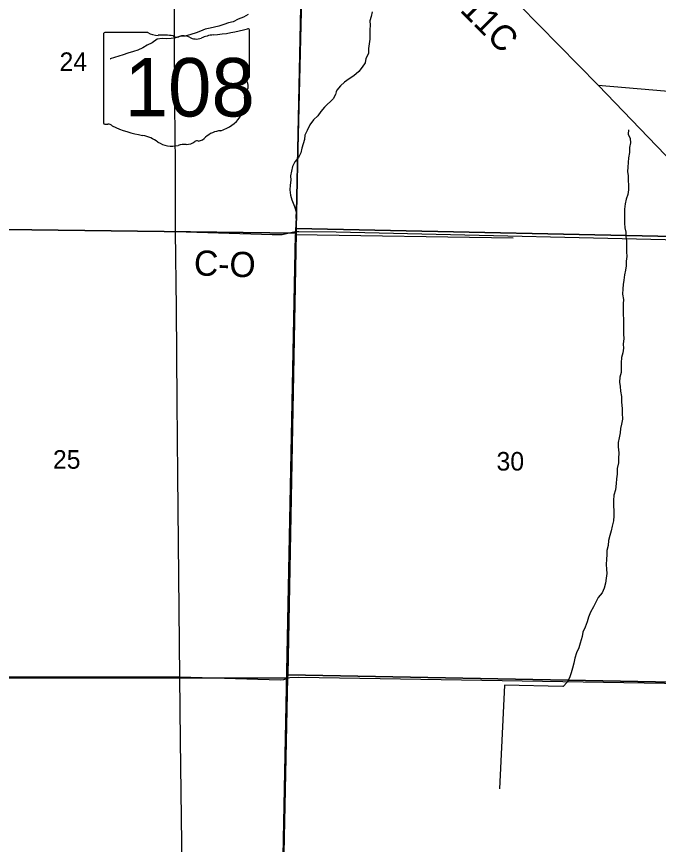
# Model space of a CAD drawing. Extents: x -6.2 to 37.4, y 0.2 to 22.2.
# Drawn here: x 2.577 to 3.302, y 15.692 to 16.626 of the extents above; entities that cross this region are included whole.
import ezdxf

# ---------------------------------------------------------------- set-up
doc = ezdxf.new("R2010")
doc.units = 0
for name, color, linetype in [('GM_X_County_Road', 7, 'Continuous'), ('GM_X_County_Road_Text', 7, 'Continuous'), ('GM_X_Minor_River', 7, 'Continuous'), ('GM_X_Rail_Line', 7, 'Continuous'), ('GM_X_Section', 7, 'Continuous'), ('GM_X_Section_Text', 7, 'Continuous'), ('GM_X_State_Location', 7, 'Continuous'), ('GM_X_State_Route', 7, 'Continuous'), ('GM_X_State_Shield', 7, 'Continuous'), ('GM_X_Township', 7, 'Continuous'), ('GM_X_Township_Road', 7, 'Continuous')]:
    doc.layers.add(name, color=color, linetype=linetype)

msp = doc.modelspace()

# ---------------------------------------------------------------- linework, layer by layer
at = {"layer": 'GM_X_County_Road'}
for points in [[(3.14494, 16.63865), (3.23392, 16.54864), (3.36628, 16.41088)], [(2.75679, 16.38334), (2.86608, 16.37992), (2.87728, 16.37997), (2.89193, 16.38358), (2.89311, 16.38358), (2.89611, 16.38355)], [(2.89611, 16.38355), (2.93823, 16.3832), (3.39013, 16.37262), (3.40355, 16.3726)]]:
    msp.add_lwpolyline(points, dxfattribs=at)
at = {"layer": 'GM_X_Minor_River'}
for points in [[(2.83896, 16.62806), (2.83379, 16.62513), (2.82768, 16.62278), (2.82195, 16.62005), (2.81681, 16.61883), (2.81128, 16.61685), (2.80576, 16.61507), (2.801, 16.61383), (2.79586, 16.61261), (2.79035, 16.61158), (2.78501, 16.60941), (2.78005, 16.60761), (2.77415, 16.60583), (2.76786, 16.60368), (2.76236, 16.6036), (2.75684, 16.60182), (2.75209, 16.60115), (2.74697, 16.60069), (2.74168, 16.60117), (2.73618, 16.60052), (2.7306, 16.59608), (2.72506, 16.59354), (2.72008, 16.59079), (2.71454, 16.58806), (2.7094, 16.58664), (2.70311, 16.58468), (2.69796, 16.5827), (2.693, 16.58109), (2.68786, 16.57967), (2.6831, 16.57825), (2.68348, 16.57824)], [(2.97889, 16.63133), (2.97764, 16.62586), (2.97603, 16.62096), (2.97649, 16.6162), (2.9762, 16.6109), (2.97608, 16.6054), (2.97616, 16.60028), (2.97549, 16.59498), (2.97462, 16.58968), (2.97469, 16.58418), (2.97155, 16.57874), (2.97088, 16.57382), (2.96756, 16.56877), (2.96386, 16.56391), (2.95808, 16.55909), (2.95271, 16.5556), (2.94771, 16.5519), (2.94289, 16.54764), (2.939, 16.54278), (2.93819, 16.54113), (2.93756, 16.53802)], [(2.93756, 16.53802), (2.93495, 16.53317), (2.92499, 16.52378), (2.92105, 16.51877), (2.91768, 16.51374), (2.91261, 16.50934), (2.90846, 16.50377), (2.90543, 16.4974), (2.9028, 16.49198), (2.90227, 16.48706), (2.90099, 16.48216), (2.89951, 16.47727), (2.89841, 16.47218), (2.8956, 16.46695), (2.89147, 16.46195), (2.88904, 16.45689), (2.88774, 16.45143), (2.88682, 16.44614), (2.88686, 16.44121), (2.88631, 16.43553), (2.88597, 16.43042), (2.88674, 16.42451), (2.8881, 16.41916), (2.89128, 16.41148), (2.893, 16.40555), (2.89265, 16.40024), (2.89289, 16.39549), (2.89274, 16.39056), (2.89221, 16.38565), (2.89242, 16.38014)], [(3.268, 16.49806), (3.26786, 16.49313), (3.26999, 16.48833), (3.27022, 16.48358), (3.26912, 16.4783), (3.26913, 16.47261), (3.26819, 16.46637), (3.26765, 16.46107), (3.2675, 16.45595), (3.26697, 16.45104), (3.26759, 16.44627), (3.26761, 16.44096), (3.26822, 16.43582), (3.26824, 16.43032), (3.26752, 16.42522), (3.26547, 16.41996), (3.26417, 16.41469), (3.26342, 16.40864), (3.26346, 16.40351), (3.26348, 16.39801), (3.2637, 16.39269), (3.26411, 16.38755), (3.26492, 16.38279), (3.26496, 16.37785), (3.26575, 16.37271), (3.26577, 16.36682), (3.26595, 16.36037), (3.26618, 16.35524), (3.26545, 16.35013), (3.26529, 16.34464), (3.26457, 16.33973), (3.26366, 16.33444), (3.26291, 16.32858), (3.26201, 16.32367), (3.26167, 16.31875), (3.26149, 16.31287), (3.26245, 16.30677), (3.2621, 16.30166), (3.26209, 16.29502), (3.26194, 16.2899), (3.26235, 16.28457), (3.26254, 16.2785), (3.26257, 16.27318), (3.26259, 16.26749), (3.26282, 16.26255), (3.26226, 16.25649), (3.26231, 16.25175), (3.26158, 16.24646), (3.26029, 16.24137), (3.25991, 16.23512), (3.25975, 16.22962), (3.25978, 16.22431), (3.25849, 16.21922), (3.25812, 16.21335), (3.25854, 16.20841), (3.25915, 16.20346), (3.2601, 16.19717), (3.2601, 16.1909), (3.26102, 16.18367), (3.26106, 16.17854), (3.26124, 16.1719), (3.2603, 16.16604), (3.25902, 16.16115), (3.25888, 16.15641), (3.25738, 16.15076), (3.25646, 16.14547), (3.2565, 16.14035), (3.25706, 16.13369), (3.25667, 16.12725), (3.25671, 16.12231), (3.25539, 16.11609), (3.2552, 16.10965), (3.25466, 16.10454), (3.25412, 16.09924), (3.25353, 16.09205), (3.25164, 16.08603), (3.25127, 16.07997), (3.25128, 16.0739), (3.25149, 16.0682), (3.25151, 16.0627), (3.25115, 16.05701), (3.24984, 16.05117), (3.24853, 16.0457), (3.24705, 16.04062), (3.24537, 16.03498), (3.24501, 16.0293), (3.2437, 16.02365), (3.24355, 16.01872), (3.24321, 16.01379), (3.24285, 16.00792), (3.24325, 16.00241), (3.24349, 15.99766), (3.24294, 15.99217), (3.24202, 15.98669), (3.24072, 15.98123), (3.23829, 15.97599), (3.23395, 15.97061), (3.23132, 15.96518), (3.22851, 15.95995), (3.22511, 15.95398), (3.22304, 15.94835)], [(2.87325, 15.41356), (2.89242, 16.38014)], [(2.89242, 16.38014), (3.13806, 16.37623)], [(3.22304, 15.94835), (3.22137, 15.94327), (3.2191, 15.93689), (3.21665, 15.93127), (3.21575, 15.92636), (3.21344, 15.91903), (3.21215, 15.91394), (3.20932, 15.90795), (3.20762, 15.90193), (3.20632, 15.89665), (3.20482, 15.891), (3.20353, 15.88573), (3.20146, 15.8801), (3.19903, 15.87485), (3.19452, 15.87005), (3.19415, 15.87006)], [(3.19415, 15.87006), (3.12801, 15.87161), (3.12242, 15.75469)]]:
    msp.add_lwpolyline(points, dxfattribs=at)
at = {"layer": 'GM_X_Rail_Line'}
msp.add_lwpolyline([(2.87203, 15.37415), (2.88287, 15.8796), (2.89299, 16.38385), (2.90519, 16.87971), (2.9053, 16.8908), (2.90604, 16.9274), (2.9062, 16.95681), (2.90667, 17.03851), (2.90688, 17.07588), (2.91357, 17.34065), (2.91378, 17.35338), (2.92047, 17.7536), (2.92175, 17.83006), (2.92181, 17.83359), (2.92189, 17.83809), (2.92238, 17.86748), (2.92464, 17.99264), (2.93048, 18.21437), (2.93287, 18.3702)], dxfattribs=at)
at = {"layer": 'GM_X_Section'}
for points in [[(2.46132, 16.87779), (2.64683, 16.88866), (2.90372, 16.88668), (2.89317, 16.38663), (2.89289, 16.38152), (2.38563, 16.38809), (2.38968, 16.74498), (2.46127, 16.86472)], [(2.90397, 16.89028), (3.4002, 16.88095), (3.38994, 16.37612), (2.89317, 16.38663), (2.90372, 16.88668)], [(2.38563, 16.38809), (2.89289, 16.38152), (2.88369, 15.88338), (2.88344, 15.87997), (2.37779, 15.87968)], [(2.89317, 16.38663), (3.38994, 16.37612), (3.37744, 15.87387), (2.88369, 15.88338), (2.89289, 16.38152)], [(2.88344, 15.87997), (2.8728, 15.37579), (2.37903, 15.38039), (2.37562, 15.38046), (2.37779, 15.87968)], [(2.88369, 15.88338), (3.37744, 15.87387), (3.36378, 15.37031), (2.8728, 15.37579), (2.88344, 15.87997)]]:
    msp.add_lwpolyline(points, close=True, dxfattribs=at)
at = {"layer": 'GM_X_State_Route'}
msp.add_lwpolyline([(2.76889, 15.37789), (2.76621, 15.51694), (2.76586, 15.54905), (2.76261, 15.80935), (2.76168, 15.88091), (2.75946, 16.10862), (2.75888, 16.19112), (2.75795, 16.297), (2.75679, 16.38334), (2.7569, 16.45979), (2.75609, 16.52576), (2.75574, 16.61024), (2.75563, 16.63415)], dxfattribs=at)
at = {"layer": 'GM_X_State_Shield'}
for p, q in [((2.67558, 16.60618), (2.67558, 16.50612)), ((2.72546, 16.6079), (2.6772, 16.6079)), ((2.84037, 16.55804), (2.84037, 16.61038)), ((2.84035, 16.55805), (2.84037, 16.55804))]:
    msp.add_line(p, q, dxfattribs=at)
for centre, major_axis, start_param, end_param in [((2.67746, 16.60639), (0.00191, 0), 1.712693, 3.28349), ((2.73695, 16.61952), (0.01852, 0), 4.042523, 4.731795), ((2.80396, 16.57734), (0.03516, 0), 1.699011, 2.107814), ((2.78167, 16.74432), (0.17476, 0), 4.814394, 5.042369), ((2.83854, 16.6106), (0.00183, 0), 6.141152, 7.989035), ((2.74309, 16.55173), (0.06648, 0), 1.404758, 1.657858), ((2.75818, 16.60691), (0.00534, 0), 3.836095, 5.185415), ((2.76603, 16.59535), (0.01111, 0), 0.950623, 2.079405), ((2.78036, 16.61121), (0.01336, 0), 4.081561, 5.145723), ((2.83994, 16.5542), (0.00284, 0), 1.883978, 3.671073), ((2.82188, 16.54758), (0.01704, 0), 5.934695, 6.695948), ((2.83841, 16.55784), (0.00196, 0), 5.05454, 6.418171), ((2.84694, 16.53613), (0.0124, 0), 2.387724, 3.262537), ((2.79146, 16.52948), (0.04371, 0), 5.101752, 6.440018), ((2.67748, 16.5059), (0.00193, 0), 3.00124, 4.508301), ((2.67777, 16.51614), (0.0147, 0), 4.665946, 4.897461), ((2.68078, 16.50035), (0.0053, 0), 0.519207, 1.627899), ((2.74769, 16.59025), (0.1262, 0), 4.195997, 4.488961), ((2.80989, 16.47803), (0.02394, 0), 1.647645, 2.488434), ((2.71007, 16.46117), (0.03949, 0), 0.823519, 1.323587), ((2.75277, 16.49985), (0.02506, 0), 4.026481, 4.996735), ((2.76908, 16.49236), (0.01335, 0), 4.691044, 5.507374), ((2.78116, 16.48267), (0.00376, 0), 1.147584, 2.315152), ((2.77956, 16.49642), (0.01412, 0), 4.937069, 5.64225), ((2.76725, 16.46526), (0.02059, 0), 1.495662, 1.94098)]:
    msp.add_ellipse(centre, major_axis=major_axis, ratio=0.8, start_param=start_param, end_param=end_param, dxfattribs=at)
at = {"layer": 'GM_X_Township'}
msp.add_lwpolyline([(2.87203, 15.37415), (2.88287, 15.8796), (2.89299, 16.38385), (2.90519, 16.87971), (2.9053, 16.8908), (2.90604, 16.9274), (2.9062, 16.95681), (2.90667, 17.03851), (2.90688, 17.07588), (2.95747, 17.16618), (2.97346, 17.19773), (2.99272, 17.23206), (3.00624, 17.25417), (3.03562, 17.31049), (3.04867, 17.34024), (3.07941, 17.38888), (3.12118, 17.44688), (3.15222, 17.48363), (3.17947, 17.5104), (3.22997, 17.55435), (3.28508, 17.59881), (3.31666, 17.62007)], dxfattribs=at)
at = {"layer": 'GM_X_Township_Road'}
msp.add_line((2.37666, 15.88116), (2.76168, 15.88091), dxfattribs=at)
for points in [[(3.23392, 16.54864), (3.35728, 16.53796), (3.3921, 16.53476), (3.44194, 16.53435), (3.6388, 16.52944), (3.64941, 16.52929), (3.66441, 16.53137), (3.7137, 16.5457), (3.88159, 16.61272), (3.88877, 16.61452), (3.89226, 16.61539)], [(2.76168, 15.88091), (2.87496, 15.87756), (2.87895, 15.87808), (2.88299, 15.87933), (2.88449, 15.8798)], [(2.88449, 15.8798), (2.886, 15.88027), (2.89606, 15.88052), (3.37752, 15.8728)]]:
    msp.add_lwpolyline(points, dxfattribs=at)

# ---------------------------------------------------------------- texts
at = {"layer": 'GM_X_County_Road_Text'}
for s, rotation, p in [('C-11C', 315.01023, (3.04852, 16.66059)), ('C-O', 358.01095, (2.77723, 16.33397))]:
    msp.add_text(s, height=0.028409, rotation=rotation, dxfattribs=at).set_placement(p)
at = {"layer": 'GM_X_Section_Text'}
for s, p in [('24', (2.62602, 16.56453)), ('25', (2.61853, 16.11583)), ('30', (3.11915, 16.11375))]:
    msp.add_text(s, height=0.020928, rotation=0.00001, dxfattribs=at).set_placement(p)
at = {"layer": 'GM_X_State_Location'}
for s in ['s', 'r']:
    msp.add_text(s, height=0.0000947, dxfattribs=at).set_placement((2.75612, 16.5495))
msp.add_text('108', height=0.0000947, rotation=0.00001, dxfattribs=at).set_placement((2.72269, 16.54261))
at = {"layer": 'GM_X_State_Shield'}
msp.add_text('108', height=0.065918, dxfattribs=at).set_placement((2.69938, 16.51318))

doc.saveas('drawing.dxf')
